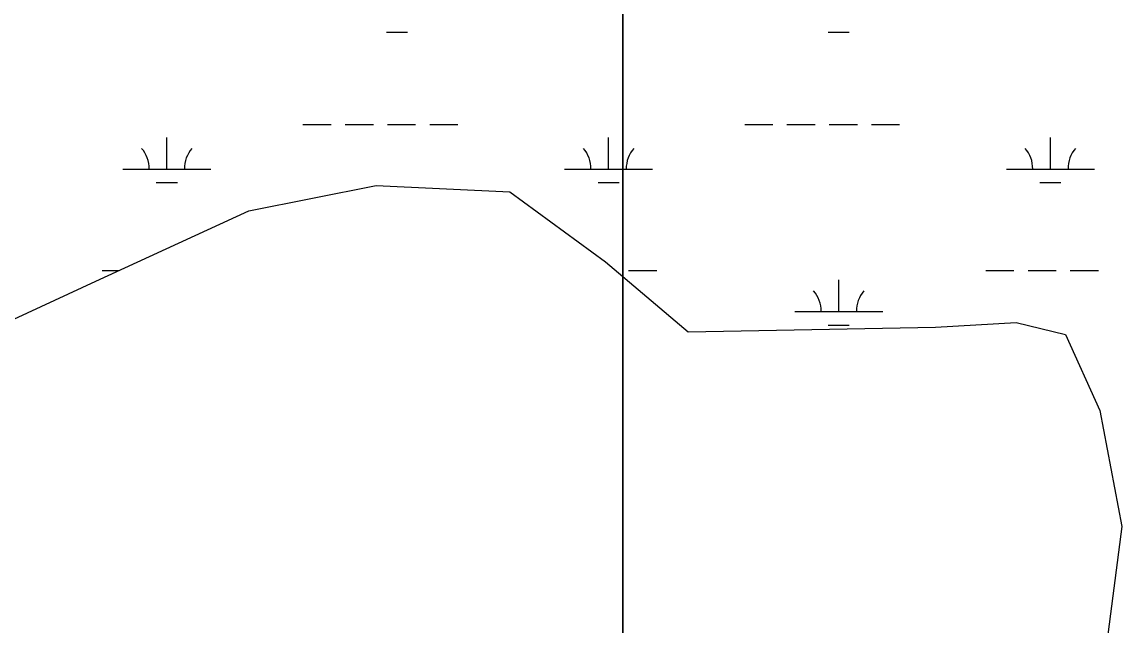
# Model space of a CAD drawing. Extents: x 3161564 to 3199464, y 849354 to 874788.
# Drawn here: x 3192791 to 3194040, y 858146 to 858832 of the extents above; entities that cross this region are included whole.
import ezdxf

# ---------------------------------------------------------------- set-up
doc = ezdxf.new("R2010")
doc.units = 0
doc.layers.add('V-SITE-VEGE', color=7, linetype='Continuous')
doc.layers.add('V-WETL-SWMP', color=7, linetype='Continuous')

msp = doc.modelspace()

# ---------------------------------------------------------------- linework, layer by layer
at = {"layer": 'V-SITE-VEGE'}
msp.add_line((3193473.2, 858874.8), (3193473.2, 856397.5), dxfattribs=at)
msp.add_lwpolyline([(3193473.2, 856397.5), (3193473.2, 858874.8)], dxfattribs=at)
at = {"layer": 'V-WETL-SWMP'}
for p, q in [((3193204.6, 858820), (3193228.6, 858820)), ((3193706.5, 858820), (3193730.5, 858820)), ((3193109.8, 858715.3), (3193141.8, 858715.3)), ((3193157.8, 858715.3), (3193189.8, 858715.3)), ((3193205.8, 858715.3), (3193237.8, 858715.3)), ((3193253.8, 858715.3), (3193285.8, 858715.3)), ((3193611.7, 858715.3), (3193643.7, 858715.3)), ((3193659.7, 858715.3), (3193691.7, 858715.3)), ((3193707.7, 858715.3), (3193739.7, 858715.3)), ((3193755.7, 858715.3), (3193787.7, 858715.3)), ((3192955.2, 858664.6), (3192955.2, 858700.6)), ((3193457.1, 858664.6), (3193457.1, 858700.6)), ((3193959, 858664.6), (3193959, 858700.6)), ((3192905.2, 858664.6), (3193005.2, 858664.6)), ((3193407.1, 858664.6), (3193507.1, 858664.6)), ((3193909, 858664.6), (3194009, 858664.6)), ((3192943.2, 858649.2), (3192967.2, 858649.2)), ((3193048.2, 858617), (3193192.9, 858645.9)), ((3193192.9, 858645.9), (3193344.9, 858638.7)), ((3193445.1, 858649.2), (3193469.1, 858649.2)), ((3193947, 858649.2), (3193971, 858649.2)), ((3193344.9, 858638.7), (3193453.4, 858559)), ((3192874.6, 858537.3), (3193048.2, 858617)), ((3193453.4, 858559), (3193547.4, 858479.4)), ((3192881.8, 858549.2), (3192900.4, 858549.2)), ((3193479.7, 858549.2), (3193511.7, 858549.2)), ((3193885.6, 858549.2), (3193917.6, 858549.2)), ((3193933.6, 858549.2), (3193965.6, 858549.2)), ((3193981.6, 858549.2), (3194013.6, 858549.2)), ((3192766, 858486.6), (3192874.6, 858537.3)), ((3193718.5, 858502.7), (3193718.5, 858538.7)), ((3193668.5, 858502.7), (3193768.5, 858502.7)), ((3193547.4, 858479.4), (3193828.5, 858484.8)), ((3193706.5, 858487.3), (3193730.5, 858487.3)), ((3193828.5, 858484.8), (3193920, 858490.3)), ((3193920, 858490.3), (3193976.3, 858476.4)), ((3193976.3, 858476.4), (3194015.3, 858390.3)), ((3194015.3, 858390.3), (3194040.3, 858258.4)), ((3194040.3, 858258.4), (3194014.5, 858063.1))]:
    msp.add_line(p, q, dxfattribs=at)
for centre, start, end in [((3192899.9, 858665.1), 359.2282, 40.7718), ((3193010.4, 858665.1), 139.2282, 180.7718), ((3193401.8, 858665.1), 359.2282, 40.7718), ((3193512.3, 858665.1), 139.2282, 180.7718), ((3193903.7, 858665.1), 359.2282, 40.7718), ((3194014.2, 858665.1), 139.2282, 180.7718), ((3193663.3, 858503.2), 359.2282, 40.7718), ((3193773.8, 858503.2), 139.2282, 180.7718)]:
    msp.add_arc(centre, 35.2, start, end, dxfattribs=at)

doc.saveas('drawing.dxf')
